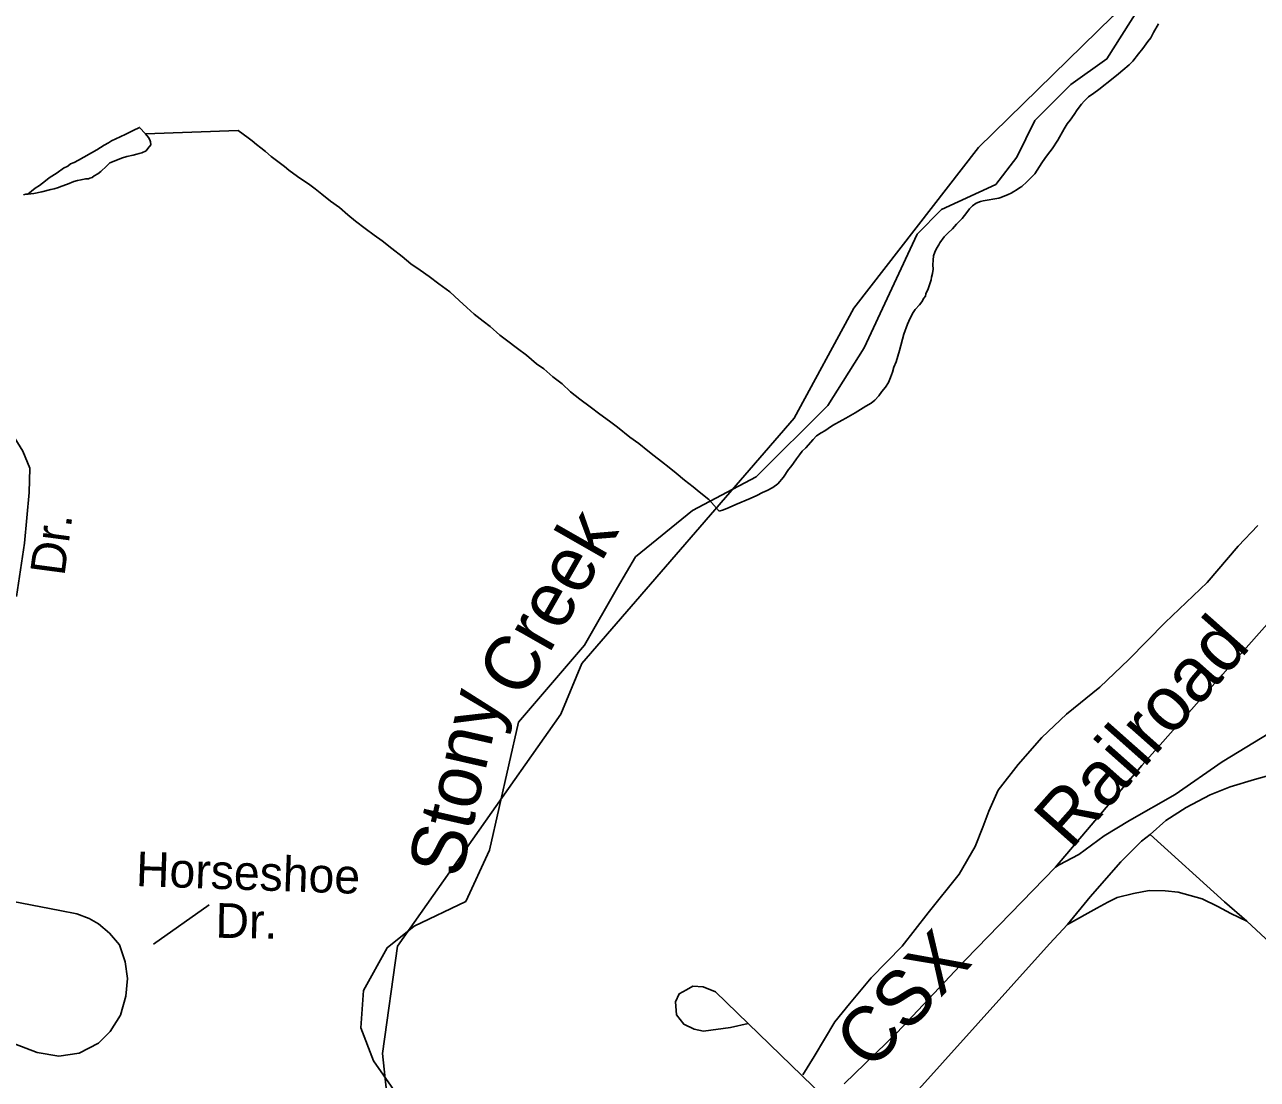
# Model space of a CAD drawing. Extents: x 2260773 to 2342389, y 552869 to 618546.
# Drawn here: x 2303231 to 2306610, y 584259 to 587150 of the extents above; entities that cross this region are included whole.
import ezdxf

# ---------------------------------------------------------------- set-up
doc = ezdxf.new("R2010")
doc.units = 0
for name, color, linetype in [('Exist Boundary Land Use Reservation Military US Department of Defense', 7, 'Continuous'), ('Exist Hydrographic Creek Single Shore', 7, 'Continuous'), ('Exist Hydrographic Creek Single Shore Label', 7, 'Continuous'), ('Exist Hydrographic Misc Water Feature', 7, 'Continuous'), ('Exist Railroad Mainline', 7, 'Continuous'), ('Exist Railroad Mainline Label', 7, 'Continuous'), ('Exist Railroad Siding', 7, 'Continuous'), ('Exist Road Non-System Type 51', 7, 'Continuous'), ('Exist Road Non-System Type 51 Label', 7, 'Continuous')]:
    doc.layers.add(name, color=color, linetype=linetype)

msp = doc.modelspace()

# ---------------------------------------------------------------- linework, layer by layer
at = {"layer": 'Exist Boundary Land Use Reservation Military US Department of Defense'}
msp.add_lwpolyline([(2304054.8, 583406.8), (2304081.8, 583449.8), (2304228.5, 583653.7), (2304261.1, 583865.7), (2304212.2, 584330.6), (2304253, 584624.2), (2304701.2, 585260.3), (2304758.3, 585398.9), (2305341, 586071.8), (2305504, 586373.5), (2305846.3, 586813.9), (2306213.1, 587172.8), (2306441.3, 587482.7), (2306620.6, 587833.4), (2306751, 588208.5), (2306901.7, 588759), (2306975.1, 588922.1), (2307284.8, 589329.9), (2307936.8, 589982.4), (2308042.7, 589917.1), (2308757, 590204.6)], dxfattribs=at)
at = {"layer": 'Exist Hydrographic Creek Single Shore'}
msp.add_lwpolyline([(2304263.1, 584201.7), (2304187.1, 584310.2), (2304153, 584400.7), (2304160, 584502.7), (2304225, 584620.3), (2304299, 584679.1), (2304440.1, 584747), (2304505.1, 584887.5), (2304585.1, 585238.5), (2304766.1, 585449.4), (2304856.2, 585607.2), (2304905.2, 585691.2), (2305062, 585819), (2305236.1, 585911.3), (2305433.2, 586106.4), (2305532, 586264.6), (2305678, 586575.7), (2305744, 586644), (2305893.1, 586712.3), (2305951.1, 586786.9), (2306000.1, 586887.3), (2306099.2, 586986.5), (2306198, 587056.1), (2306304, 587224.5)], dxfattribs=at)
at = {"layer": 'Exist Hydrographic Misc Water Feature'}
for points in [[(2306339.5, 587152.5), (2306325.8, 587128.7), (2306318.4, 587114.4), (2306310.2, 587104.3), (2306296.2, 587084.4), (2306284.6, 587070), (2306269, 587050), (2306258.7, 587039.8), (2306241.1, 587025.8), (2306229.2, 587015.5), (2306215.2, 587003.4), (2306175.7, 586972.8), (2306161.7, 586962.8), (2306147.8, 586952.7), (2306135.9, 586940.7), (2306128.3, 586932.5), (2306116.2, 586916.5), (2306108.2, 586904.3), (2306096.7, 586888.2), (2306088.5, 586878.1), (2306081.1, 586864.2), (2306062.9, 586834), (2306047.5, 586809.6), (2306035.4, 586793.6), (2306027.8, 586783.4), (2306019.8, 586771.2), (2306000.4, 586741.3), (2305992.1, 586733.2), (2305986.6, 586727.2), (2305978.8, 586719), (2305964.9, 586706.9), (2305958.7, 586703), (2305948.7, 586696.8), (2305942.9, 586692.8), (2305935.1, 586688.7), (2305927.1, 586684.6), (2305907.1, 586676.3), (2305901.3, 586674.3), (2305858.9, 586667.7), (2305850.9, 586665.6), (2305839.2, 586661.3), (2305829.3, 586653.5), (2305821.1, 586645.4), (2305813.5, 586635.2), (2305807.6, 586627.2), (2305801.4, 586619.2), (2305785.7, 586602.9), (2305774.4, 586590.8), (2305762.1, 586578.9), (2305752.2, 586568.6), (2305740.3, 586552.6), (2305736.7, 586546.6), (2305730.5, 586536.6), (2305726.6, 586526.6), (2305722.7, 586516.3), (2305721.3, 586504.3), (2305720.9, 586492.2), (2305721.5, 586480.4), (2305719.4, 586468.5), (2305717.4, 586458.3), (2305715.7, 586450.4), (2305707.7, 586426.5), (2305701.6, 586412.4), (2305700.2, 586406.1), (2305696.3, 586400.2), (2305690.3, 586390.2), (2305684.4, 586382.2), (2305672.1, 586369.8), (2305666.5, 586361.7), (2305660.6, 586349.6), (2305654.8, 586337.9), (2305650.9, 586329.6), (2305641.1, 586301.5), (2305629.6, 586257.4), (2305620, 586225.6), (2305614.2, 586211.4), (2305610.1, 586197.4), (2305604.4, 586183.3), (2305598.7, 586169.2), (2305590.7, 586157), (2305580.6, 586145.1), (2305573, 586132.9), (2305561.3, 586120.8), (2305551.5, 586112.6), (2305537.3, 586104.6), (2305507.6, 586086.4), (2305481.8, 586072), (2305471.9, 586065.8), (2305446.1, 586051.8), (2305434.2, 586043.5), (2305424.2, 586037.3), (2305414.3, 586031.5), (2305402.2, 586023.1), (2305392.6, 586012.9), (2305372.7, 585990.7)], [(2303562.5, 586850.9), (2303546.3, 586868.7), (2303528.2, 586860.4), (2303508.8, 586850), (2303492.6, 586842.3), (2303468.8, 586831.7), (2303461, 586826), (2303448.9, 586819.7), (2303438.8, 586813.5), (2303429, 586807.3), (2303414.8, 586799.3), (2303393.3, 586787.1), (2303379.2, 586779.1), (2303367.1, 586772.8), (2303357, 586768.6), (2303349.6, 586762.4), (2303337.5, 586756.5), (2303319.9, 586744.2), (2303298, 586730.1), (2303288.1, 586721.8), (2303271.9, 586709.7), (2303260, 586701.7), (2303240.3, 586685.2)], [(2303240.3, 586685.2), (2303256.3, 586687.7), (2303278.5, 586692), (2303302.5, 586698.2), (2303312.5, 586700.3), (2303323.8, 586704.3), (2303330.2, 586706.6), (2303348.2, 586712.8), (2303365.6, 586720.7), (2303375.7, 586722.9), (2303385.9, 586725), (2303397.8, 586727.2), (2303405.8, 586727.2), (2303409.5, 586729.5), (2303415.9, 586731.4), (2303421.6, 586735.4), (2303431.7, 586741.6), (2303439.9, 586747.7), (2303455.4, 586761.9), (2303465.1, 586771.8), (2303481.5, 586777.9), (2303496.9, 586784.1), (2303511.2, 586788.4), (2303528.9, 586792.6), (2303539.1, 586794.8), (2303544.9, 586796.7), (2303552.8, 586798.8), (2303564.5, 586804.7), (2303569, 586810.9), (2303577, 586821.1), (2303576.6, 586828.9), (2303574.6, 586834.8), (2303570.5, 586841.1), (2303562.5, 586850.9)], [(2305134.6, 585816.5), (2305106.3, 585848.3), (2305080.1, 585869.7), (2305064.1, 585883.5), (2305039.9, 585901.3), (2305017.5, 585920.8), (2304997.6, 585936.8), (2304977.3, 585952.5), (2304957, 585968.5), (2304939, 585982.2), (2304914.6, 586002), (2304890.4, 586019.9), (2304856.4, 586047.4), (2304834.2, 586063.3), (2304808.2, 586082.6), (2304781.7, 586102.4), (2304753.4, 586124.1), (2304727.4, 586143.8), (2304705, 586165.4), (2304679, 586185.2), (2304654.6, 586207), (2304634.5, 586220.7), (2304606.4, 586244.3), (2304581.8, 586262.3), (2304552.1, 586285.8), (2304533.6, 586299.5), (2304507.4, 586323.3), (2304487.7, 586337.3), (2304463.3, 586356.7), (2304443, 586374.8), (2304422.7, 586394.5), (2304396.4, 586417.9), (2304366.1, 586439.9), (2304340, 586459.6), (2304315.8, 586477.1), (2304289.8, 586494.8), (2304265.6, 586514.7), (2304237.3, 586536.4), (2304211.1, 586558.1), (2304189.1, 586573.6), (2304164.9, 586591.5), (2304138.5, 586611.3), (2304116.7, 586629.1), (2304094.4, 586648.7), (2304069.8, 586666.6), (2304045.8, 586686), (2304027.7, 586700.1), (2304009.7, 586713.8), (2303985.5, 586729.6), (2303969.3, 586741.4), (2303955.6, 586751.1), (2303943.3, 586761.1), (2303925, 586774.8), (2303907, 586788.4), (2303891, 586802.6), (2303878.5, 586812.2), (2303866.6, 586822.1), (2303854.7, 586832), (2303844, 586840.1), (2303816.3, 586859.7), (2303562.5, 586850.9)], [(2303240.3, 586685.2), (2303234.4, 586685.3), (2303228, 586683.4)], [(2305372.7, 585990.7), (2305362.8, 585980.8), (2305354.8, 585970.7), (2305347.3, 585960.5), (2305338.9, 585948.7), (2305331.3, 585938.5), (2305325.3, 585930.5), (2305311.6, 585910.2), (2305295.8, 585891.9), (2305281.8, 585881.9), (2305266.1, 585873.7), (2305254, 585867.8), (2305238.2, 585859.7), (2305220.3, 585851.4), (2305180.6, 585834.7), (2305162.7, 585826.8), (2305146.7, 585820.3), (2305134.6, 585816.5)]]:
    msp.add_lwpolyline(points, dxfattribs=at)
at = {"layer": 'Exist Railroad Mainline'}
for points in [[(2306056.9, 584841.1), (2306066.9, 584847.3), (2306120.6, 584875.9), (2306189.9, 584926.5), (2306259.4, 584969.3), (2306384.6, 585040.6), (2306513.6, 585130), (2306644.6, 585209.3), (2306753.7, 585292.6), (2306854.7, 585371.5), (2306943.8, 585454.5), (2306957.5, 585468.1), (2307007.1, 585517)], [(2305477.6, 584247.2), (2305622, 584386.7), (2305809.8, 584586.7), (2306056.9, 584841.1)]]:
    msp.add_lwpolyline(points, dxfattribs=at)
at = {"layer": 'Exist Railroad Siding'}
msp.add_lwpolyline([(2307405.7, 586370.9), (2306977.2, 585890.5), (2306752.6, 585637.9), (2306665.1, 585539.4), (2306293.8, 585119.5), (2306056.9, 584841.1)], dxfattribs=at)
at = {"layer": 'Exist Road Non-System Type 51'}
msp.add_line((2305421.2, 584212.8), (2305214.1, 584412.4), dxfattribs=at)
for points in [[(2303208.8, 585582.7), (2303230.9, 585729.4), (2303243.7, 585868.2), (2303245.8, 585934.4), (2303226.6, 585981.4), (2303196.7, 586028.4), (2303164.7, 586064.7), (2303087.9, 586113.8), (2302998.2, 586160.8), (2302912.8, 586192.9), (2302865.9, 586203.5), (2302825.3, 586205.7), (2302776.2, 586197.1), (2302735.7, 586182.2), (2302697.3, 586156.5), (2302665.3, 586124.5), (2302646, 586103.2), (2302626.8, 586058.3), (2302611.9, 585996.4), (2302599.1, 585904.5), (2302584.1, 585799.9), (2302571.7, 585708.7)], [(2305364.6, 584271.7), (2305395.8, 584322.3), (2305452.3, 584417.4), (2305492.4, 584466.5), (2305551.8, 584537.8), (2305636.5, 584624.1), (2305707.8, 584716.2), (2305792.5, 584821.8), (2305837.1, 584897.6), (2305857.9, 584951.1), (2305874.2, 584994.2), (2305899.5, 585052.2), (2305954.5, 585122.1), (2306019.8, 585196.4), (2306086.7, 585260.3), (2306178.8, 585334.7), (2306257.6, 585410.5), (2306357.1, 585511.6), (2306473, 585621.6), (2306557.7, 585721.2), (2306611.2, 585777.7)], [(2306899.8, 585165.8), (2306869.1, 585157.8), (2306697.7, 585107.9), (2306602, 585081), (2306535.4, 585061.1), (2306480.6, 585039.7), (2306415.1, 585004.6), (2306359.6, 584969), (2306316.2, 584930.6)], [(2306316.2, 584930.6), (2306292.4, 584912.1), (2306235.6, 584855.3), (2306152.1, 584759.8), (2306089.7, 584683.5)], [(2306581.3, 584693), (2306520.1, 584746), (2306316.2, 584930.6)], [(2303094.6, 584766.9), (2303327.8, 584721.9), (2303374.2, 584713.5), (2303408.4, 584700.7), (2303434, 584685.7), (2303463.9, 584660.1), (2303491.6, 584628.1), (2303506.6, 584581.1), (2303513, 584536.2), (2303508.7, 584487.1), (2303493.8, 584435.8), (2303466, 584391), (2303434, 584358.9), (2303380.6, 584331.2), (2303325.1, 584322.6), (2303265.4, 584333.3), (2303203.5, 584356.8), (2303135.2, 584395.3), (2303005, 584480.7)], [(2306089.7, 584683.5), (2306169.9, 584729.1), (2306200.6, 584745), (2306226.4, 584757.9), (2306270.9, 584768.8), (2306313.5, 584776.7), (2306357.1, 584775.7), (2306392.8, 584772.7), (2306426.4, 584763.8), (2306459.1, 584753.9), (2306501.7, 584733.1), (2306538, 584713.9), (2306581.3, 584693)], [(2306089.7, 584683.5), (2306040.1, 584631), (2305551.7, 584087)], [(2306874.7, 584426.2), (2306657.6, 584622.1), (2306632.7, 584645.6), (2306581.3, 584693)], [(2305214.1, 584412.4), (2305125.1, 584499.4), (2305091, 584513), (2305062.9, 584514.7), (2305045.1, 584504.4), (2305025.1, 584494.2), (2305015.4, 584472.2), (2305017.9, 584436.3), (2305038.1, 584410.5), (2305066.3, 584396.8), (2305092.3, 584391.1), (2305166.1, 584401.9), (2305214.1, 584412.4)]]:
    msp.add_lwpolyline(points, dxfattribs=at)
at = {"layer": 'Exist Road Non-System Type 51 Label'}
msp.add_lwpolyline([(2303736.8, 584737.4), (2303584, 584630)], dxfattribs=at)

# ---------------------------------------------------------------- texts
at = {"layer": 'Exist Hydrographic Creek Single Shore Label'}
for s, rotation, p in [('Creek', 60.2952, (2304596.6, 585297.8)), ('Stony', 77.165, (2304426.6, 584807.3))]:
    msp.add_text(s, height=150, rotation=rotation, dxfattribs=at).set_placement(p)
at = {"layer": 'Exist Railroad Mainline Label'}
for s, rotation, p in [('Railroad', 48.4168, (2306099.1, 584885.5)), ('CSX', 46.5919, (2305549.4, 584278.4))]:
    msp.add_text(s, height=150, rotation=rotation, dxfattribs=at).set_placement(p)
at = {"layer": 'Exist Road Non-System Type 51 Label'}
for s, rotation, p in [('Dr.', 82.4195, (2303340.1, 585637.2)), ('Horseshoe', 357.9934, (2303535.3, 584789.4)), ('Dr.', 359.0419, (2303753.8, 584647.7))]:
    msp.add_text(s, height=95, rotation=rotation, dxfattribs=at).set_placement(p)

doc.saveas('drawing.dxf')
